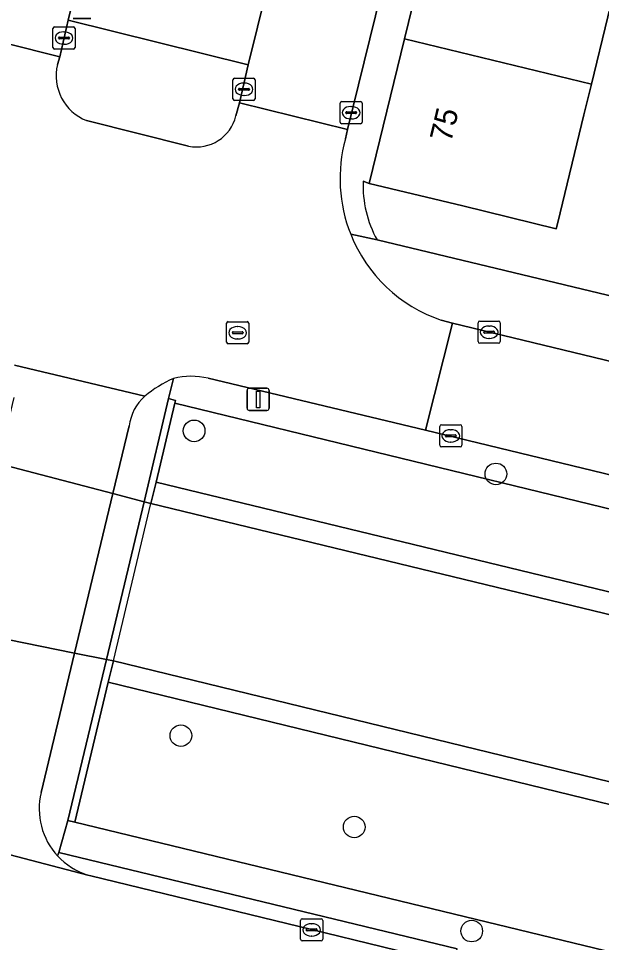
# Model space of a CAD drawing. Extents: x 162803 to 163818, y 381639 to 382475.
# Drawn here: x 163317.04 to 163343.35, y 382298.47 to 382340.22 of the extents above; entities that cross this region are included whole.
import ezdxf

# ---------------------------------------------------------------- set-up
doc = ezdxf.new("R2010")
doc.units = 0
for name, color, linetype in [('IMGEO_Boom', 7, 'Continuous'), ('IMGEO_Dek', 7, 'Continuous'), ('IMGEO_Erf', 7, 'Continuous'), ('IMGEO_Groenvoorziening', 7, 'Continuous'), ('IMGEO_Haag', 7, 'Continuous'), ('IMGEO_Kolk', 7, 'Continuous'), ('IMGEO_Lichtmast', 7, 'Continuous'), ('IMGEO_Muur', 7, 'Continuous'), ('IMGEO_Oever', 7, 'Continuous'), ('IMGEO_Pand', 7, 'Continuous'), ('IMGEO_Pand_nummerreeks', 7, 'Continuous'), ('IMGEO_Rijbaan_lokaal_gesloten', 7, 'Continuous'), ('IMGEO_Rijbaan_lokaal_open', 7, 'Continuous'), ('IMGEO_Rioolput', 7, 'Continuous'), ('IMGEO_Voetpad_open', 7, 'Continuous'), ('IMGEO_Waterloop', 7, 'Continuous')]:
    doc.layers.add(name, color=color, linetype=linetype)

msp = doc.modelspace()

# ---------------------------------------------------------------- linework, layer by layer
at = {"layer": 'IMGEO_Boom'}
for centre in [(163324.963, 382321.586), (163338.586, 382319.638), (163324.364, 382307.813), (163332.191, 382303.686), (163337.493, 382298.985)]:
    msp.add_circle(centre, 0.489, dxfattribs=at)
at = {"layer": 'IMGEO_Dek'}
msp.add_lwpolyline([(163323.016, 382318.299), (163322.701, 382318.381), (163321.298, 382318.748), (163316.107, 382320.105), (163314.88, 382320.426), (163314.587, 382320.502), (163312.766, 382312.917), (163313.072, 382312.855), (163314.31, 382312.606), (163319.569, 382311.548), (163321.002, 382311.26), (163321.322, 382311.196)], close=True, dxfattribs=at)
at = {"layer": 'IMGEO_Erf'}
for points in [[(163356.099, 382350.785), (163358.117, 382359.116), (163359.169, 382358.841), (163362.661, 382358.009), (163365.142, 382368.509), (163358.696, 382369.987), (163357.558, 382370.264), (163356.149, 382364.476), (163357.287, 382364.199), (163356.16, 382359.57), (163351.873, 382360.614), (163350.406, 382354.539), (163347.291, 382355.298), (163345.867, 382349.449), (163344.383, 382343.348), (163342.898, 382337.247), (163342.561, 382335.862), (163341.378, 382331.002), (163341.308, 382330.714), (163337.088, 382331.753), (163332.861, 382332.769), (163332.592, 382332.875)], [(163333.223, 382330.215), (163350.136, 382326.157), (163351.412, 382331.419), (163349.051, 382331.99), (163349.91, 382335.541), (163350.754, 382339.032), (163353.115, 382338.461), (163354.278, 382343.265), (163351.758, 382343.878), (163352.709, 382347.785), (163353.587, 382351.396), (163356.099, 382350.785)]]:
    msp.add_lwpolyline(points, dxfattribs=at)
msp.add_arc((163337.664, 382332.673), 5.076, 177.724, 208.9658, dxfattribs=at)
at = {"layer": 'IMGEO_Groenvoorziening'}
for points in [[(163332.955, 382360.57), (163324.756, 382362.762), (163319.271, 382340.139), (163327.408, 382338.123)], [(163518.256, 382275.522), (163500, 382279.97), (163472.157, 382286.755), (163420.351, 382299.356), (163416.686, 382300.253), (163349.883, 382316.551), (163343.388, 382318.134), (163324.098, 382322.834), (163323.248, 382319.272), (163500.236, 382276.35), (163517.432, 382272.18)], [(163515.133, 382262.867), (163499.763, 382266.618), (163321.09, 382310.224), (163319.582, 382303.902), (163454.527, 382271.183), (163458.099, 382270.32), (163491.12, 382262.359), (163491.787, 382265.222), (163493.656, 382264.792), (163493.735, 382265.193), (163496.366, 382264.565), (163495.735, 382261.997), (163495.875, 382261.967), (163495.717, 382261.249), (163500, 382260.217), (163509.232, 382257.991), (163509.794, 382260.051), (163514.145, 382258.863)]]:
    msp.add_lwpolyline(points, close=True, dxfattribs=at)
for points in [[(163327.408, 382338.123), (163319.271, 382340.139), (163318.898, 382338.486), (163318.794, 382338.137)], [(163326.846, 382335.815), (163327.006, 382336.402), (163327.408, 382338.123)], [(163320.112, 382335.603), (163324.712, 382334.45)], [(163324.027, 382323.947), (163323.813, 382323.042), (163324.127, 382322.956), (163324.098, 382322.834), (163343.388, 382318.134), (163349.883, 382316.551), (163416.686, 382300.253), (163417.058, 382301.822), (163413.351, 382302.726), (163413.22, 382302.198), (163406.782, 382303.768), (163406.876, 382304.305), (163405.389, 382304.665), (163405.23, 382304.145), (163390.06, 382307.842), (163390.145, 382308.358), (163387.74, 382308.941), (163387.608, 382308.439), (163379.224, 382310.482), (163379.313, 382310.983), (163377.396, 382311.447), (163377.277, 382310.957), (163358.607, 382315.506), (163358.701, 382315.976)], [(163358.701, 382315.976), (163356.942, 382316.402), (163356.837, 382315.938), (163350.13, 382317.572), (163343.807, 382319.081), (163343.924, 382319.556), (163335.409, 382321.619), (163325.593, 382323.96)], [(163454.527, 382271.183), (163319.582, 382303.902), (163319.267, 382303.986), (163318.849, 382302.536), (163336.838, 382298.175)], [(163320.168, 382301.514), (163320.294, 382301.479), (163330.268, 382299.049), (163336.674, 382297.489), (163336.838, 382298.175), (163318.849, 382302.536), (163318.803, 382302.378)]]:
    msp.add_lwpolyline(points, dxfattribs=at)
for centre, radius, start, end in [((163320.913, 382337.63), 2.179, 166.5373, 248.423), ((163325.074, 382336.235), 1.821, 258.5351, 346.6745), ((163324.836, 382320.858), 3.193, 76.2794, 104.6718), ((163321.112, 382304.516), 3.147, 222.7959, 252.5391)]:
    msp.add_arc(centre, radius, start, end, dxfattribs=at)
at = {"layer": 'IMGEO_Haag'}
msp.add_lwpolyline([(163320.168, 382301.514), (163320.294, 382301.479), (163330.268, 382299.049), (163336.674, 382297.489), (163336.838, 382298.175), (163318.849, 382302.536), (163318.803, 382302.378)], dxfattribs=at)
msp.add_arc((163321.112, 382304.516), 3.147, 222.7959, 252.5391, dxfattribs=at)
at = {"layer": 'IMGEO_Kolk'}
for p, q in [((163318.589, 382338.909), (163318.589, 382339.761)), ((163318.664, 382339.835), (163319.516, 382339.835)), ((163319.077, 382339.615), (163319.102, 382339.615)), ((163319.59, 382339.761), (163319.59, 382338.909)), ((163318.848, 382339.329), (163318.848, 382339.341)), ((163319.286, 382339.292), (163318.888, 382339.292)), ((163318.891, 382339.378), (163319.289, 382339.378)), ((163319.332, 382339.341), (163319.332, 382339.329)), ((163319.516, 382338.835), (163318.664, 382338.835)), ((163319.1, 382339.055), (163319.075, 382339.055)), ((163326.714, 382336.593), (163326.714, 382337.445)), ((163326.789, 382337.519), (163327.641, 382337.519)), ((163327.715, 382337.445), (163327.715, 382336.593)), ((163326.973, 382337.013), (163326.973, 382337.025)), ((163327.016, 382337.062), (163327.414, 382337.062)), ((163327.202, 382337.299), (163327.227, 382337.299)), ((163327.457, 382337.025), (163327.457, 382337.013)), ((163327.411, 382336.976), (163327.013, 382336.976)), ((163327.225, 382336.739), (163327.2, 382336.739)), ((163327.641, 382336.519), (163326.789, 382336.519)), ((163331.551, 382335.536), (163331.551, 382336.388)), ((163331.626, 382336.462), (163332.478, 382336.462)), ((163332.039, 382336.242), (163332.064, 382336.242)), ((163332.552, 382336.388), (163332.552, 382335.536)), ((163331.81, 382335.956), (163331.81, 382335.968)), ((163332.248, 382335.919), (163331.85, 382335.919)), ((163331.853, 382336.005), (163332.251, 382336.005)), ((163332.294, 382335.968), (163332.294, 382335.956)), ((163332.478, 382335.462), (163331.626, 382335.462)), ((163332.062, 382335.682), (163332.037, 382335.682)), ((163337.856, 382326.543), (163338.708, 382326.543)), ((163337.781, 382325.617), (163337.781, 382326.469)), ((163338.269, 382326.323), (163338.294, 382326.323)), ((163338.782, 382326.469), (163338.782, 382325.617)), ((163338.04, 382326.037), (163338.04, 382326.049)), ((163338.478, 382326), (163338.08, 382326)), ((163338.083, 382326.086), (163338.481, 382326.086)), ((163338.292, 382325.763), (163338.267, 382325.763)), ((163338.524, 382326.049), (163338.524, 382326.037)), ((163338.708, 382325.543), (163337.856, 382325.543)), ((163336.048, 382320.932), (163336.048, 382321.784)), ((163336.123, 382321.858), (163336.975, 382321.858)), ((163336.536, 382321.638), (163336.561, 382321.638)), ((163337.049, 382321.784), (163337.049, 382320.932)), ((163336.307, 382321.352), (163336.307, 382321.364)), ((163336.745, 382321.315), (163336.347, 382321.315)), ((163336.35, 382321.401), (163336.748, 382321.401)), ((163336.791, 382321.364), (163336.791, 382321.352)), ((163336.975, 382320.858), (163336.123, 382320.858)), ((163336.559, 382321.078), (163336.534, 382321.078)), ((163329.767, 382298.611), (163329.767, 382299.463)), ((163329.842, 382299.537), (163330.694, 382299.537)), ((163330.768, 382299.463), (163330.768, 382298.611)), ((163330.026, 382299.031), (163330.026, 382299.043)), ((163330.464, 382298.994), (163330.066, 382298.994)), ((163330.069, 382299.08), (163330.467, 382299.08)), ((163330.255, 382299.317), (163330.28, 382299.317)), ((163330.51, 382299.043), (163330.51, 382299.031)), ((163330.278, 382298.757), (163330.253, 382298.757)), ((163330.694, 382298.537), (163329.842, 382298.537))]:
    msp.add_line(p, q, dxfattribs=at)
for points in [[(163318.589, 382338.909), (163318.589, 382339.761)], [(163318.664, 382339.835), (163319.516, 382339.835)], [(163319.59, 382339.761), (163319.59, 382338.909)], [(163319.516, 382338.835), (163318.664, 382338.835)], [(163326.714, 382336.593), (163326.714, 382337.445)], [(163326.789, 382337.519), (163327.641, 382337.519)], [(163327.715, 382337.445), (163327.715, 382336.593)], [(163327.641, 382336.519), (163326.789, 382336.519)], [(163331.551, 382335.536), (163331.551, 382336.388)], [(163331.626, 382336.462), (163332.478, 382336.462)], [(163332.552, 382336.388), (163332.552, 382335.536)], [(163332.478, 382335.462), (163331.626, 382335.462)], [(163337.856, 382326.543), (163338.708, 382326.543)], [(163337.781, 382325.617), (163337.781, 382326.469)], [(163338.782, 382326.469), (163338.782, 382325.617)], [(163338.708, 382325.543), (163337.856, 382325.543)], [(163336.048, 382320.932), (163336.048, 382321.784)], [(163336.123, 382321.858), (163336.975, 382321.858)], [(163337.049, 382321.784), (163337.049, 382320.932)], [(163336.975, 382320.858), (163336.123, 382320.858)], [(163329.767, 382298.611), (163329.767, 382299.463)], [(163329.842, 382299.537), (163330.694, 382299.537)], [(163330.768, 382299.463), (163330.768, 382298.611)], [(163330.694, 382298.537), (163329.842, 382298.537)]]:
    msp.add_lwpolyline(points, dxfattribs=at)
for centre, radius, start, end in [((163318.666, 382339.759), 0.0765, 91.552, 178.448), ((163318.666, 382339.759), 0.0765, 91.552, 178.448), ((163319.514, 382339.759), 0.0765, 1.552, 88.448), ((163319.514, 382339.759), 0.0765, 1.552, 88.448), ((163318.888, 382339.338), 0.0403, 85.8775, 175.7526), ((163318.885, 382339.328), 0.0366, 178.938, 274.7102), ((163319.289, 382339.335), 0.043, 264.8664, 352.4533), ((163319.293, 382339.34), 0.0386, 1.7309, 96.639), ((163318.666, 382338.911), 0.0765, 181.552, 268.448), ((163318.666, 382338.911), 0.0765, 181.552, 268.448), ((163319.514, 382338.911), 0.0765, 271.552, 358.448), ((163319.514, 382338.911), 0.0765, 271.552, 358.448), ((163326.791, 382337.443), 0.0765, 91.552, 178.448), ((163326.791, 382337.443), 0.0765, 91.552, 178.448), ((163327.639, 382337.443), 0.0765, 1.552, 88.448), ((163327.639, 382337.443), 0.0765, 1.552, 88.448), ((163327.013, 382337.022), 0.0403, 85.8775, 175.7526), ((163327.01, 382337.012), 0.0366, 178.938, 274.7102), ((163327.414, 382337.019), 0.043, 264.8664, 352.4533), ((163327.418, 382337.024), 0.0386, 1.7309, 96.639), ((163326.791, 382336.595), 0.0765, 181.552, 268.448), ((163326.791, 382336.595), 0.0765, 181.552, 268.448), ((163327.639, 382336.595), 0.0765, 271.552, 358.448), ((163327.639, 382336.595), 0.0765, 271.552, 358.448), ((163331.628, 382336.386), 0.0765, 91.552, 178.448), ((163331.628, 382336.386), 0.0765, 91.552, 178.448), ((163332.476, 382336.386), 0.0765, 1.552, 88.448), ((163332.476, 382336.386), 0.0765, 1.552, 88.448), ((163331.85, 382335.965), 0.0403, 85.8775, 175.7526), ((163331.847, 382335.955), 0.0366, 178.938, 274.7102), ((163332.251, 382335.962), 0.043, 264.8664, 352.4533), ((163332.255, 382335.967), 0.0386, 1.7309, 96.639), ((163331.628, 382335.538), 0.0765, 181.552, 268.448), ((163331.628, 382335.538), 0.0765, 181.552, 268.448), ((163332.476, 382335.538), 0.0765, 271.552, 358.448), ((163332.476, 382335.538), 0.0765, 271.552, 358.448), ((163337.858, 382326.467), 0.0765, 91.552, 178.448), ((163337.858, 382326.467), 0.0765, 91.552, 178.448), ((163338.706, 382326.467), 0.0765, 1.552, 88.448), ((163338.706, 382326.467), 0.0765, 1.552, 88.448), ((163338.08, 382326.046), 0.0403, 85.8775, 175.7526), ((163338.077, 382326.036), 0.0366, 178.938, 274.7102), ((163338.481, 382326.043), 0.043, 264.8664, 352.4533), ((163338.485, 382326.048), 0.0386, 1.7309, 96.639), ((163337.858, 382325.619), 0.0765, 181.552, 268.448), ((163337.858, 382325.619), 0.0765, 181.552, 268.448), ((163338.706, 382325.619), 0.0765, 271.552, 358.448), ((163338.706, 382325.619), 0.0765, 271.552, 358.448), ((163336.125, 382321.782), 0.0765, 91.552, 178.448), ((163336.125, 382321.782), 0.0765, 91.552, 178.448), ((163336.973, 382321.782), 0.0765, 1.552, 88.448), ((163336.973, 382321.782), 0.0765, 1.552, 88.448), ((163336.347, 382321.361), 0.0403, 85.8775, 175.7526), ((163336.344, 382321.351), 0.0366, 178.938, 274.7102), ((163336.748, 382321.358), 0.043, 264.8664, 352.4533), ((163336.752, 382321.363), 0.0386, 1.7309, 96.639), ((163336.125, 382320.934), 0.0765, 181.552, 268.448), ((163336.125, 382320.934), 0.0765, 181.552, 268.448), ((163336.973, 382320.934), 0.0765, 271.552, 358.448), ((163336.973, 382320.934), 0.0765, 271.552, 358.448), ((163329.844, 382299.461), 0.0765, 91.552, 178.448), ((163329.844, 382299.461), 0.0765, 91.552, 178.448), ((163330.692, 382299.461), 0.0765, 1.552, 88.448), ((163330.692, 382299.461), 0.0765, 1.552, 88.448), ((163330.066, 382299.04), 0.0403, 85.8775, 175.7526), ((163330.063, 382299.03), 0.0366, 178.938, 274.7102), ((163330.467, 382299.037), 0.043, 264.8664, 352.4533), ((163330.471, 382299.042), 0.0386, 1.7309, 96.639), ((163329.844, 382298.613), 0.0765, 181.552, 268.448), ((163329.844, 382298.613), 0.0765, 181.552, 268.448), ((163330.692, 382298.613), 0.0765, 271.552, 358.448), ((163330.692, 382298.613), 0.0765, 271.552, 358.448)]:
    msp.add_arc(centre, radius, start, end, dxfattribs=at)
for centre, major_axis, ratio, start_param, end_param in [((163319.076, 382339.335), (-0.387, 0.002), 0.722429, 4.712389, 7.853982), ((163319.101, 382339.335), (-0.39, 0.002), 0.717154, 1.570796, 4.712389), ((163327.201, 382337.019), (-0.387, 0.002), 0.722429, 4.712389, 7.853982), ((163327.226, 382337.019), (-0.39, 0.002), 0.717154, 1.570796, 4.712389), ((163332.038, 382335.962), (-0.387, 0.002), 0.722429, 4.712389, 7.853982), ((163332.063, 382335.962), (-0.39, 0.002), 0.717154, 1.570796, 4.712389), ((163338.268, 382326.043), (-0.387, 0.002), 0.722429, 4.712389, 7.853982), ((163338.293, 382326.043), (-0.39, 0.002), 0.717154, 1.570796, 4.712389), ((163336.535, 382321.358), (-0.387, 0.002), 0.722429, 4.712389, 7.853982), ((163336.56, 382321.358), (-0.39, 0.002), 0.717154, 1.570796, 4.712389), ((163330.254, 382299.037), (-0.387, 0.002), 0.722429, 4.712389, 7.853982), ((163330.279, 382299.037), (-0.39, 0.002), 0.717154, 1.570796, 4.712389)]:
    msp.add_ellipse(centre, major_axis=major_axis, ratio=ratio, start_param=start_param, end_param=end_param, dxfattribs=at)
at = {"layer": 'IMGEO_Lichtmast'}
for p, q in [((163320.3, 382340.218), (163319.51, 382340.218)), ((163319.51, 382340.218), (163320.3, 382340.218)), ((163327.354, 382322.608), (163327.354, 382323.408)), ((163327.354, 382323.408), (163327.354, 382322.608)), ((163327.454, 382323.508), (163328.244, 382323.508)), ((163328.244, 382323.508), (163327.454, 382323.508)), ((163328.344, 382323.408), (163328.344, 382322.608)), ((163328.344, 382322.608), (163328.344, 382323.408)), ((163328.244, 382322.508), (163327.454, 382322.508)), ((163327.454, 382322.508), (163328.244, 382322.508))]:
    msp.add_line(p, q, dxfattribs=at)
msp.add_lwpolyline([(163327.774, 382323.383), (163327.924, 382323.383), (163327.924, 382322.633), (163327.774, 382322.633), (163327.774, 382323.383)], dxfattribs=at)
for centre, start, end in [((163327.454, 382323.408), 90, 180), ((163327.454, 382323.408), 90, 180), ((163328.244, 382323.408), 0, 90), ((163328.244, 382323.408), 360, 90), ((163327.454, 382322.608), 180, 270), ((163327.454, 382322.608), 180, 270), ((163328.244, 382322.608), 270, 0), ((163328.244, 382322.608), 270, 0)]:
    msp.add_arc(centre, 0.1, start, end, dxfattribs=at)
at = {"layer": 'IMGEO_Muur'}
for points in [[(163323.813, 382323.042), (163322.701, 382318.381), (163323.016, 382318.299), (163323.248, 382319.272), (163324.098, 382322.834), (163324.127, 382322.956)], [(163321.002, 382311.26), (163321.322, 382311.196), (163323.016, 382318.299), (163322.701, 382318.381)], [(163319.582, 382303.902), (163321.09, 382310.224), (163321.322, 382311.196), (163321.002, 382311.26), (163319.267, 382303.986)]]:
    msp.add_lwpolyline(points, close=True, dxfattribs=at)
msp.add_lwpolyline([(163319.582, 382303.902), (163454.527, 382271.183)], dxfattribs=at)
at = {"layer": 'IMGEO_Oever'}
for points in [[(163323.248, 382319.272), (163323.016, 382318.299), (163500, 382275.378), (163517.192, 382271.209), (163517.432, 382272.18), (163500.236, 382276.35)], [(163321.322, 382311.196), (163321.09, 382310.224), (163499.763, 382266.618), (163515.133, 382262.867), (163515.373, 382263.837), (163500, 382267.589)]]:
    msp.add_lwpolyline(points, close=True, dxfattribs=at)
at = {"layer": 'IMGEO_Pand'}
for points in [[(163342.898, 382337.247), (163344.383, 382343.348), (163335.949, 382345.4), (163334.458, 382339.301)], [(163342.561, 382335.862), (163342.898, 382337.247), (163334.458, 382339.301), (163332.861, 382332.769), (163337.088, 382331.753), (163341.308, 382330.714), (163341.378, 382331.002)]]:
    msp.add_lwpolyline(points, close=True, dxfattribs=at)
at = {"layer": 'IMGEO_Rijbaan_lokaal_gesloten'}
msp.add_lwpolyline([(163336.674, 382297.489), (163330.268, 382299.049), (163320.294, 382301.479), (163320.168, 382301.514), (163309.28, 382304.354), (163305.211, 382305.334), (163300.8, 382306.414), (163300.251, 382306.548), (163298.385, 382298.714), (163300.124, 382298.283)], dxfattribs=at)
at = {"layer": 'IMGEO_Rijbaan_lokaal_open'}
for points in [[(163320.911, 382368.368), (163314.048, 382339.705), (163318.898, 382338.486), (163319.271, 382340.139), (163324.756, 382362.762), (163325.096, 382364.295)], [(163333.31, 382361.955), (163332.955, 382360.57), (163327.408, 382338.123), (163327.006, 382336.402), (163331.884, 382335.197), (163338.929, 382363.835)], [(163318.794, 382338.137), (163318.898, 382338.486), (163314.048, 382339.705), (163313.492, 382337.723)], [(163331.791, 382334.773), (163331.884, 382335.197), (163327.006, 382336.402), (163326.846, 382335.815)], [(163324.712, 382334.45), (163320.112, 382335.603)], [(163325.593, 382323.96), (163335.409, 382321.619), (163336.628, 382326.456), (163336.11, 382326.588)], [(163322.741, 382323.15), (163316.855, 382324.553)], [(163316.855, 382324.553), (163322.741, 382323.15)], [(163316.825, 382323.1), (163316.107, 382320.105), (163321.298, 382318.748), (163322.032, 382321.806)], [(163318.055, 382305.245), (163319.569, 382311.548), (163314.31, 382312.606), (163312.853, 382306.529)], [(163309.28, 382304.354), (163320.168, 382301.514)]]:
    msp.add_lwpolyline(points, dxfattribs=at)
for points in [[(163336.628, 382326.456), (163335.409, 382321.619), (163343.924, 382319.556), (163356.942, 382316.402), (163358.701, 382315.976), (163377.396, 382311.447), (163379.313, 382310.983), (163387.74, 382308.941), (163390.145, 382308.358), (163405.389, 382304.665), (163406.876, 382304.305), (163408.079, 382309.161)], [(163316.107, 382320.105), (163314.31, 382312.606), (163319.569, 382311.548), (163321.298, 382318.748)]]:
    msp.add_lwpolyline(points, close=True, dxfattribs=at)
for centre, radius, start, end in [((163320.913, 382337.63), 2.179, 166.5373, 248.423), ((163325.074, 382336.235), 1.821, 258.5351, 346.6745), ((163338.298, 382332.98), 6.749, 164.5921, 201.8206), ((163338.3, 382332.971), 6.748, 201.7421, 251.0642), ((163324.836, 382320.858), 3.193, 76.2794, 104.6718), ((163326.12, 382319.134), 5.249, 113.5017, 130.0756), ((163324.154, 382321.546), 2.138, 131.37, 173.004), ((163321.112, 382304.511), 3.144, 166.506, 222.739), ((163321.112, 382304.516), 3.147, 222.7959, 252.5391)]:
    msp.add_arc(centre, radius, start, end, dxfattribs=at)
at = {"layer": 'IMGEO_Rioolput'}
for p, q in [((163326.429, 382325.593), (163326.429, 382326.445)), ((163326.504, 382326.519), (163327.356, 382326.519)), ((163326.917, 382326.299), (163326.942, 382326.299)), ((163327.43, 382326.445), (163327.43, 382325.593)), ((163326.688, 382326.013), (163326.688, 382326.025)), ((163327.126, 382325.976), (163326.728, 382325.976)), ((163326.731, 382326.062), (163327.129, 382326.062)), ((163326.94, 382325.739), (163326.915, 382325.739)), ((163327.172, 382326.025), (163327.172, 382326.013)), ((163327.356, 382325.519), (163326.504, 382325.519))]:
    msp.add_line(p, q, dxfattribs=at)
for points in [[(163326.429, 382325.593), (163326.429, 382326.445)], [(163326.504, 382326.519), (163327.356, 382326.519)], [(163327.43, 382326.445), (163327.43, 382325.593)], [(163327.356, 382325.519), (163326.504, 382325.519)]]:
    msp.add_lwpolyline(points, dxfattribs=at)
for centre, radius, start, end in [((163326.506, 382326.443), 0.0765, 91.552, 178.448), ((163326.506, 382326.443), 0.0765, 91.552, 178.448), ((163327.354, 382326.443), 0.0765, 1.552, 88.448), ((163327.354, 382326.443), 0.0765, 1.552, 88.448), ((163326.728, 382326.022), 0.0403, 85.8775, 175.7526), ((163326.725, 382326.012), 0.0366, 178.938, 274.7102), ((163327.129, 382326.019), 0.043, 264.8664, 352.4533), ((163327.133, 382326.024), 0.0386, 1.7309, 96.639), ((163326.506, 382325.595), 0.0765, 181.552, 268.448), ((163326.506, 382325.595), 0.0765, 181.552, 268.448), ((163327.354, 382325.595), 0.0765, 271.552, 358.448), ((163327.354, 382325.595), 0.0765, 271.552, 358.448)]:
    msp.add_arc(centre, radius, start, end, dxfattribs=at)
for centre, major_axis, ratio, start_param, end_param in [((163326.916, 382326.019), (-0.387, 0.002), 0.722429, 4.712389, 7.853982), ((163326.941, 382326.019), (-0.39, 0.002), 0.717154, 1.570796, 4.712389)]:
    msp.add_ellipse(centre, major_axis=major_axis, ratio=ratio, start_param=start_param, end_param=end_param, dxfattribs=at)
at = {"layer": 'IMGEO_Voetpad_open'}
for points in [[(163338.929, 382363.835), (163331.884, 382335.197), (163331.791, 382334.773)], [(163332.592, 382332.875), (163332.861, 382332.769), (163334.458, 382339.301), (163335.949, 382345.4)], [(163332.032, 382330.471), (163333.223, 382330.215)], [(163351.535, 382325.821), (163350.136, 382326.157), (163333.223, 382330.215), (163332.032, 382330.471)], [(163336.11, 382326.588), (163336.628, 382326.456), (163408.079, 382309.161), (163408.931, 382308.967)], [(163322.032, 382321.806), (163321.298, 382318.748), (163322.701, 382318.381), (163323.813, 382323.042), (163324.027, 382323.947)], [(163318.803, 382302.378), (163318.849, 382302.536), (163319.267, 382303.986), (163321.002, 382311.26), (163319.569, 382311.548), (163318.055, 382305.245)]]:
    msp.add_lwpolyline(points, dxfattribs=at)
msp.add_lwpolyline([(163321.298, 382318.748), (163319.569, 382311.548), (163321.002, 382311.26), (163322.701, 382318.381)], close=True, dxfattribs=at)
for centre, radius, start, end in [((163338.298, 382332.98), 6.749, 164.5921, 201.8206), ((163337.664, 382332.673), 5.076, 177.724, 208.9658), ((163338.3, 382332.971), 6.748, 201.7421, 251.0642), ((163326.12, 382319.134), 5.249, 113.5017, 130.0756), ((163324.154, 382321.546), 2.138, 131.37, 173.004), ((163321.112, 382304.511), 3.144, 166.506, 222.739)]:
    msp.add_arc(centre, radius, start, end, dxfattribs=at)
at = {"layer": 'IMGEO_Waterloop'}
for points in [[(163323.016, 382318.299), (163322.701, 382318.381), (163321.298, 382318.748), (163316.107, 382320.105), (163314.88, 382320.426), (163314.587, 382320.502), (163218.023, 382343.875), (163217.922, 382343.9), (163216.951, 382344.135), (163216.841, 382344.161), (163130.115, 382365.153)], [(163128.265, 382357.352), (163312.766, 382312.917), (163313.072, 382312.855), (163314.31, 382312.606), (163319.569, 382311.548), (163321.002, 382311.26), (163321.322, 382311.196), (163500, 382267.589)], [(163500, 382275.378), (163323.016, 382318.299)]]:
    msp.add_lwpolyline(points, dxfattribs=at)

# ---------------------------------------------------------------- texts
at = {"layer": 'IMGEO_Pand_nummerreeks'}
msp.add_text('75', height=1, rotation=76.3237, dxfattribs=at).set_placement((163336.559, 382334.586))

doc.saveas('drawing.dxf')
